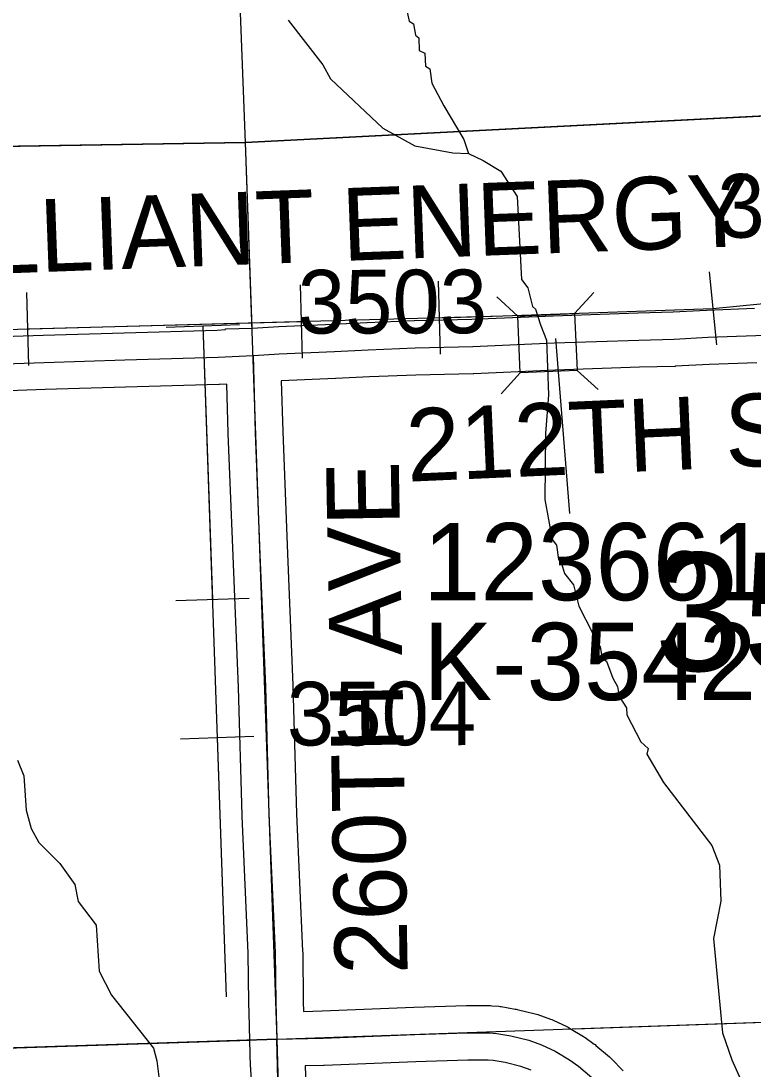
# Model space of a CAD drawing. Extents: x 128.7 to 185.5, y -21.4 to 12.6.
# Drawn here: x 149.904 to 150.709, y -7.251 to -6.098 of the extents above; entities that cross this region are included whole.
import ezdxf

# ---------------------------------------------------------------- set-up
doc = ezdxf.new("R2010")
doc.units = 0
for name, color, linetype in [('tdCoHydroRiver', 7, 'Continuous'), ('tdCoPipe', 7, 'Continuous'), ('tdCoPipeTxt', 7, 'Continuous'), ('tdCoSecRdNmbr', 7, 'Continuous'), ('tdCoSecRdTxt', 7, 'Continuous'), ('tdCoSecRteBand', 7, 'Continuous'), ('tdCoSecRteCL', 7, 'Continuous'), ('tdCoSectLine', 7, 'Continuous'), ('tdCoSectLinePart', 7, 'Continuous'), ('tdCoSectNmbr', 7, 'Continuous'), ('tdCoStrucSec', 7, 'Continuous'), ('tdCoStrucSecCoName', 7, 'Continuous'), ('tdCoStrucSecFHWANum', 7, 'Continuous'), ('tdCoSurfAsphalt', 7, 'Continuous'), ('tdCoSurfGravel', 7, 'Continuous'), ('tdCoTwpBndry', 7, 'Continuous'), ('tdCoTwpBndryShd', 7, 'Continuous')]:
    doc.layers.add(name, color=color, linetype=linetype)

msp = doc.modelspace()

# ---------------------------------------------------------------- linework, layer by layer
at = {"layer": 'tdCoHydroRiver'}
for points in [[(150.3269, -6.0801), (150.331, -6.0986), (150.3359, -6.1015), (150.3381, -6.1138), (150.3415, -6.1167), (150.342, -6.1309), (150.3484, -6.1338), (150.3489, -6.148), (150.3537, -6.151), (150.3558, -6.1667), (150.3693, -6.1915), (150.3911, -6.2286), (150.3963, -6.2442)], [(150.1979, -6.0974), (150.2361, -6.1464), (150.2446, -6.1618), (150.3019, -6.2163), (150.3374, -6.2355), (150.3789, -6.2433), (150.3963, -6.2442), (150.4124, -6.2516), (150.4317, -6.2636), (150.45, -6.2913), (150.4547, -6.3827), (150.4614, -6.3919), (150.4668, -6.4123), (150.4701, -6.4153), (150.4754, -6.4325), (150.4823, -6.4496), (150.4843, -6.5095), (150.4811, -6.5523), (150.4804, -6.6249), (150.4882, -6.6688), (150.4932, -6.6749), (150.4953, -6.6907), (150.4986, -6.6953), (150.5021, -6.7062), (150.512, -6.7185), (150.5176, -6.742), (150.5328, -6.7714), (150.5329, -6.7762), (150.5412, -6.7869), (150.5432, -6.7995), (150.548, -6.8025), (150.555, -6.8212), (150.5601, -6.8305), (150.562, -6.8415), (150.5703, -6.8538), (150.5706, -6.8617), (150.5858, -6.8912), (150.594, -6.8988), (150.5926, -6.9051), (150.611, -6.9361), (150.6639, -7.0053), (150.6725, -7.0271), (150.6739, -7.0665), (150.6658, -7.1078), (150.6757, -7.2116), (150.6862, -7.2412), (150.7084, -7.291)], [(149.9, -6.9115), (149.9069, -6.9286), (149.9097, -6.9664), (149.9152, -6.9867), (149.9236, -7.0022), (149.9465, -7.0251), (149.963, -7.0482), (149.9668, -7.067), (149.9867, -7.0932), (149.99, -7.1436), (150.0035, -7.17), (150.0497, -7.2283), (150.0533, -7.2424), (150.0641, -7.3273)]]:
    msp.add_lwpolyline(points, dxfattribs=at)
at = {"layer": 'tdCoPipe'}
for p, q in [((150.6695, -6.4547), (150.6616, -6.3744)), ((150.3656, -6.4649), (150.3634, -6.3845)), ((149.9125, -6.4774), (149.9103, -6.3969)), ((150.2136, -6.4691), (150.2114, -6.3885)), ((150.0637, -6.435), (150.1442, -6.4322)), ((150.0742, -6.736), (150.1548, -6.7332)), ((150.0795, -6.888), (150.1599, -6.8852))]:
    msp.add_line(p, q, dxfattribs=at)
for points in [[(141.1601, -9.4052), (141.1224, -8.4625), (145.143, -8.3469), (145.1432, -8.4836), (145.1432, -8.4836), (147.1541, -8.3987), (147.1541, -8.3987), (147.1261, -7.4066), (149.2539, -7.3111), (149.2196, -6.4561), (150.4341, -6.4227), (150.6653, -6.4146), (150.7655, -6.4047), (150.7905, -6.3931), (150.9328, -6.2039), (151.0021, -6.1768), (151.0811, -6.1651), (151.2121, -6.1436), (151.4086, -6.1336), (151.5974, -6.1255), (151.7034, -6.1214)], [(150.3645, -6.4247), (150.4341, -6.4227), (150.6653, -6.4146), (150.6655, -6.4146)], [(149.9114, -6.4371), (150.2125, -6.4288)], [(150.104, -6.4336), (150.1297, -7.1719)], [(150.104, -6.4336), (150.1145, -6.7346)], [(150.1198, -6.8866), (150.1297, -7.1719)]]:
    msp.add_lwpolyline(points, dxfattribs=at)
at = {"layer": 'tdCoSecRteBand'}
for points in [[(149.8075, -6.4481), (149.9283, -6.4439), (149.9284, -6.4439), (149.9284, -6.4439), (150.0172, -6.4412), (150.0173, -6.4412), (150.0173, -6.4412), (150.1196, -6.4383), (150.1288, -6.4378), (150.1288, -6.437), (150.1582, -6.4363), (150.1875, -6.4343), (150.1875, -6.4343), (150.2473, -6.4319), (150.2844, -6.4299), (150.2846, -6.4299), (150.2848, -6.4299), (150.3364, -6.4279), (150.3366, -6.4279), (150.3368, -6.4279), (150.3999, -6.4264), (150.4893, -6.4225), (150.4895, -6.4225), (150.4896, -6.4225), (150.5826, -6.4193), (150.5827, -6.4193), (150.5829, -6.4193), (150.6214, -6.4183), (150.6582, -6.4163), (150.6585, -6.4163), (150.6587, -6.4163), (150.7111, -6.4144)], [(150.7137, -6.4743), (150.6612, -6.4763), (150.6242, -6.4782), (150.6237, -6.4783), (150.6233, -6.4783), (150.5845, -6.4793), (150.4918, -6.4824), (150.4022, -6.4864), (150.4019, -6.4864), (150.4016, -6.4864), (150.3384, -6.4879), (150.2873, -6.4898), (150.2503, -6.4918), (150.2501, -6.4918), (150.2499, -6.4918), (150.1903, -6.4942), (150.1918, -6.5499), (150.1972, -6.6844), (150.2031, -6.8291), (150.2031, -6.8293), (150.2031, -6.8295), (150.2071, -6.9706), (150.2137, -7.1217), (150.2137, -7.1222), (150.2138, -7.1227), (150.2145, -7.1774), (150.2148, -7.1879), (150.2353, -7.1874), (150.336, -7.1834), (150.3361, -7.1834), (150.3362, -7.1834), (150.3942, -7.1816), (150.3947, -7.1816), (150.3952, -7.1816), (150.4194, -7.1816), (150.4206, -7.1816), (150.4219, -7.1817), (150.4298, -7.1823), (150.4311, -7.1825), (150.4324, -7.1827), (150.4478, -7.1853), (150.4489, -7.1855), (150.4499, -7.1858), (150.4696, -7.1906), (150.471, -7.1909), (150.4725, -7.1914), (150.4865, -7.1964), (150.4879, -7.1969), (150.4893, -7.1975), (150.5045, -7.2046), (150.506, -7.2053), (150.5074, -7.2062), (150.523, -7.2156), (150.5239, -7.2162), (150.5248, -7.2168), (150.5346, -7.2238), (150.5356, -7.2245), (150.5365, -7.2253), (150.5514, -7.2379), (150.5526, -7.2389), (150.5537, -7.24), (150.5666, -7.2534)], [(150.1577, -7.2818), (150.1567, -7.2495), (150.1567, -7.2493), (150.1565, -7.2493), (150.1558, -7.2194), (150.1548, -7.1895), (150.1545, -7.179), (150.1545, -7.1787), (150.1545, -7.1785), (150.1538, -7.1239), (150.1471, -6.973), (150.1471, -6.9727), (150.1471, -6.9725), (150.1432, -6.8314), (150.1373, -6.6868), (150.1373, -6.6868), (150.1373, -6.6868), (150.1318, -6.5521), (150.1318, -6.5519), (150.1318, -6.5517), (150.1304, -6.4978), (150.1222, -6.4982), (150.1219, -6.4982), (150.1216, -6.4982), (150.019, -6.5012), (149.9303, -6.5039), (149.8096, -6.5081)], [(150.4652, -7.2525), (150.4539, -7.2485), (150.4366, -7.2443), (150.4235, -7.242), (150.4181, -7.2416), (150.3956, -7.2416), (150.3382, -7.2434), (150.2374, -7.2474), (150.2372, -7.2474), (150.2369, -7.2474), (150.2167, -7.2479), (150.2177, -7.28)]]:
    msp.add_lwpolyline(points, dxfattribs=at)
at = {"layer": 'tdCoSecRteCL'}
for points in [[(150.1596, -6.4662), (150.1878, -6.4643), (150.2487, -6.4618), (150.286, -6.4599), (150.3375, -6.4579), (150.4009, -6.4564), (150.4906, -6.4525), (150.5836, -6.4493), (150.6226, -6.4483), (150.6598, -6.4463), (150.7126, -6.4443), (150.7476, -6.4421), (150.7713, -6.4392), (150.7858, -6.4355), (150.8048, -6.429), (150.8176, -6.4229), (150.8282, -6.4152), (150.8401, -6.4071), (150.8509, -6.3967), (150.8667, -6.3787), (150.8731, -6.37)], [(149.1604, -6.4982), (149.2181, -6.4966), (149.2879, -6.4944), (149.356, -6.4919), (149.4288, -6.49), (149.4919, -6.4885), (149.5614, -6.4863), (149.6339, -6.4838), (149.7062, -6.4816), (149.8085, -6.4781), (149.9294, -6.4739), (150.0181, -6.4712), (150.1207, -6.4683), (150.1516, -6.4668), (150.1596, -6.4662)], [(150.1858, -7.2186), (150.1845, -7.1781), (150.1838, -7.1231), (150.1771, -6.9717), (150.1732, -6.8303), (150.1672, -6.6856), (150.1618, -6.5509), (150.1596, -6.4662)], [(150.1858, -7.2186), (150.2362, -7.2174), (150.3372, -7.2134), (150.3952, -7.2116), (150.4194, -7.2116), (150.4273, -7.2122), (150.4427, -7.2149), (150.4625, -7.2197), (150.4766, -7.2247), (150.4918, -7.2318), (150.5074, -7.2413), (150.5172, -7.2482), (150.5321, -7.2608)], [(150.1877, -7.2809), (150.1858, -7.2186)]]:
    msp.add_lwpolyline(points, dxfattribs=at)
at = {"layer": 'tdCoSectLine'}
for points in [[(150.1112, -5.2117), (150.1506, -6.2319)], [(150.1506, -6.2319), (151.1593, -6.1803)], [(149.152, -6.2482), (150.1506, -6.2319)], [(150.1506, -6.2319), (150.1854, -7.2186)], [(150.1854, -7.2186), (151.1915, -7.1834)], [(149.1912, -7.251), (150.1854, -7.2186)], [(150.1854, -7.2186), (150.2118, -8.2199)]]:
    msp.add_lwpolyline(points, dxfattribs=at)
at = {"layer": 'tdCoSectLinePart'}
for points in [[(150.1112, -5.2117), (150.1506, -6.2319)], [(150.1506, -6.2319), (150.9747, -6.1897)], [(149.1823, -6.2477), (150.1506, -6.2319)], [(150.1506, -6.2319), (150.1578, -6.4363)], [(150.5135, -7.2071), (151.1915, -7.1834)], [(149.218, -7.2502), (150.1558, -7.2195)]]:
    msp.add_lwpolyline(points, dxfattribs=at)
at = {"layer": 'tdCoStrucSec'}
for p, q in [((150.5131, -6.4201), (150.5342, -6.3971)), ((150.4505, -6.4229), (150.4275, -6.4017)), ((150.4533, -6.4854), (150.4321, -6.5085)), ((150.5158, -6.4827), (150.5389, -6.5038))]:
    msp.add_line(p, q, dxfattribs=at)
msp.add_lwpolyline([(150.4505, -6.4229), (150.5131, -6.4201), (150.5158, -6.4827), (150.4533, -6.4854)], close=True, dxfattribs=at)
at = {"layer": 'tdCoStrucSecFHWANum'}
msp.add_line((150.5079, -6.6401), (150.4924, -6.4477), dxfattribs=at)
at = {"layer": 'tdCoSurfAsphalt'}
for points in [[(150.1858, -7.2186), (150.1845, -7.1781), (150.1838, -7.1231), (150.1771, -6.9717), (150.1732, -6.8303), (150.1672, -6.6856), (150.1618, -6.5509), (150.1596, -6.4662), (150.1878, -6.4643), (150.2487, -6.4618), (150.286, -6.4599), (150.3375, -6.4579), (150.4009, -6.4564), (150.4906, -6.4525), (150.5836, -6.4493), (150.6226, -6.4483), (150.6598, -6.4463), (150.7126, -6.4443)], [(150.1858, -7.2186), (150.2362, -7.2174), (150.3372, -7.2134), (150.3952, -7.2116), (150.4194, -7.2116), (150.4273, -7.2122), (150.4427, -7.2149), (150.4625, -7.2197), (150.4766, -7.2247), (150.4918, -7.2318), (150.5074, -7.2413), (150.5172, -7.2482), (150.5321, -7.2608)], [(150.1877, -7.2809), (150.1858, -7.2186)]]:
    msp.add_lwpolyline(points, dxfattribs=at)
at = {"layer": 'tdCoSurfGravel'}
msp.add_lwpolyline([(149.1604, -6.4982), (149.2181, -6.4966), (149.2879, -6.4944), (149.356, -6.4919), (149.4288, -6.49), (149.4919, -6.4885), (149.5614, -6.4863), (149.6339, -6.4838), (149.7062, -6.4816), (149.8085, -6.4781), (149.9294, -6.4739), (150.0181, -6.4712), (150.1207, -6.4683), (150.1516, -6.4668), (150.1596, -6.4662)], dxfattribs=at)
at = {"layer": 'tdCoTwpBndry'}
for points in [[(149.182, -6.2477), (150.1506, -6.2319), (150.9747, -6.1897)], [(150.1554, -7.2195), (149.221, -7.2501)]]:
    msp.add_lwpolyline(points, dxfattribs=at)
at = {"layer": 'tdCoTwpBndryShd'}
for points in [[(152.091, -4.1427), (151.586, -4.1605), (151.6647, -6.1613), (151.1593, -6.1803), (150.1506, -6.2319), (149.152, -6.2482), (149.1912, -7.251)], [(150.395, -13.7476), (150.378, -13.2238), (150.3466, -12.2212), (150.3134, -11.2212), (150.2794, -10.2174), (150.245, -9.219), (150.2118, -8.2199), (150.1854, -7.2186), (149.1912, -7.251), (148.1861, -7.2877), (147.1862, -7.3236), (146.1796, -7.3579), (145.1769, -7.3938), (144.1761, -7.4248), (143.1728, -7.4558), (142.1753, -7.4874), (141.1678, -7.5201), (140.1762, -7.5484), (139.1499, -7.567), (138.1783, -7.5984), (137.1762, -7.6276), (136.1739, -7.6508), (135.1725, -7.6763), (134.1612, -7.6994)]]:
    msp.add_lwpolyline(points, dxfattribs=at)

# ---------------------------------------------------------------- texts
at = {"layer": 'tdCoPipeTxt'}
msp.add_text('ALLIANT ENERGY', height=0.08, rotation=2.114, dxfattribs=at).set_placement((149.7947, -6.3794))
at = {"layer": 'tdCoSecRdNmbr'}
for s, rotation, p in [('3505', 0.1143, (150.6702, -6.3367)), ('3503', 0.114, (150.2085, -6.4422)), ('3504', 0.1139, (150.1965, -6.8954))]:
    msp.add_text(s, height=0.07, rotation=rotation, dxfattribs=at).set_placement(p)
at = {"layer": 'tdCoSecRdTxt'}
for s, rotation, p in [('212TH ST', 2.5191, (150.3294, -6.6052)), ('260TH AVE', 91, (150.3294, -7.1468))]:
    msp.add_text(s, height=0.08, rotation=rotation, dxfattribs=at).set_placement(p)
at = {"layer": 'tdCoSectNmbr'}
msp.add_text('35', height=0.13, rotation=0.1142, dxfattribs=at).set_placement((150.6011, -6.8134))
at = {"layer": 'tdCoStrucSecCoName'}
msp.add_text('K-3542', height=0.085, dxfattribs=at).set_placement((150.3465, -6.8454))
at = {"layer": 'tdCoStrucSecFHWANum'}
msp.add_text('123661', height=0.085, dxfattribs=at).set_placement((150.3463, -6.7356))

doc.saveas('drawing.dxf')
